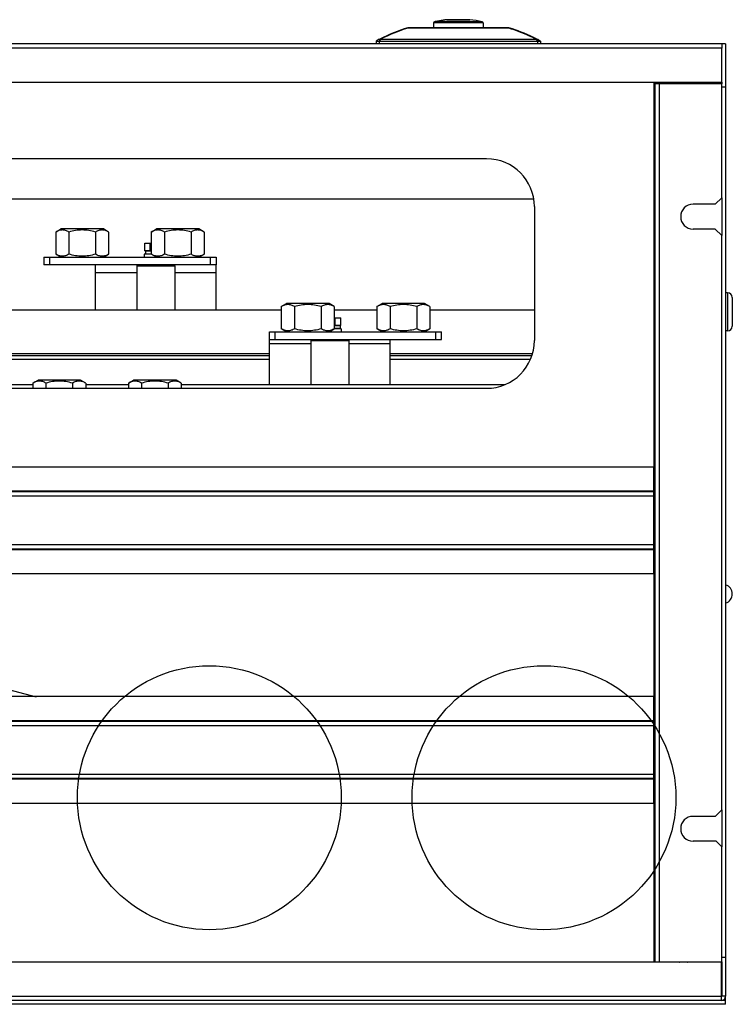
# Model space of a CAD drawing. Header units: millimetres. Extents: x 1117 to 38156, y -1945 to 7303.
# Tile 812 of 831: x 32681 to 33054, y 6788 to 7303. Entities that reach past the tile are written whole.
import ezdxf

# ---------------------------------------------------------------- set-up
doc = ezdxf.new("R2010")
doc.units = ezdxf.units.MM
doc.styles.get("Standard").update_dxf_attribs({"font": 'arial.ttf'})
doc.dimstyles.get("Standard").update_dxf_attribs({"dimtxt": 0.18, "dimasz": 0.18, "dimexe": 0.18, "dimexo": 0.0625, "dimgap": 0.09, "dimtad": 0, "dimtih": 1, "dimtoh": 1, "dimdec": 4, "dimzin": 0, "dimdsep": 46, "dimtxsty": 'Standard', "dimcen": 0.09, "dimadec": 0, "dimazin": 0, "dimtfac": 1, "dimtdec": 4, "dimtofl": 0, "dimtmove": 0, "dimatfit": 3, "dimfxl": 0, "dimtolj": 1, "dimtzin": 0, "dimarcsym": 0})

msp = doc.modelspace()

# ---------------------------------------------------------------- linework, layer by layer
at = {"color": 7, "linetype": 'Continuous'}
for p, q in [((32936.749, 7298.464), (32884.122, 7298.464)), ((32897.538, 7301.097), (32897.492, 7298.464)), ((32923.341, 7301.097), (32897.538, 7301.097)), ((32922.951, 7301.576), (32897.928, 7301.576)), ((32903.366, 7302.522), (32898.588, 7301.72)), ((32898.588, 7301.72), (32898.63, 7301.728)), ((32898.63, 7301.728), (32903.369, 7302.523)), ((32903.412, 7302.53), (32903.366, 7302.522)), ((32903.412, 7302.53), (32903.369, 7302.523)), ((32904.403, 7302.644), (32904.509, 7302.649)), ((32916.476, 7302.644), (32904.403, 7302.644)), ((32904.509, 7302.649), (32916.37, 7302.649)), ((32914.595, 7302.649), (32914.595, 7302.658)), ((32916.476, 7302.644), (32916.37, 7302.649)), ((32923.341, 7301.097), (32923.387, 7298.464)), ((32936.899, 7298.441), (32936.897, 7298.441)), ((32936.889, 7298.214), (32883.978, 7298.214)), ((32945.799, 7295.141), (32945.8, 7295.141)), ((32949.459, 7293.464), (32949.449, 7293.464)), ((33048.22, 7289.964), (32152.22, 7289.964)), ((32867.462, 7291.464), (32867.435, 7289.964)), ((32868.979, 7292.464), (32867.462, 7291.464)), ((32868.979, 7292.464), (32951.904, 7292.464)), ((32869.007, 7291.464), (32868.98, 7289.964)), ((32869.743, 7292.464), (32869.007, 7291.464)), ((32869.007, 7291.464), (32951.863, 7291.464)), ((32950.16, 7293.113), (32950.159, 7293.113)), ((32951.128, 7292.464), (32951.863, 7291.464)), ((32951.863, 7291.464), (32951.89, 7289.964)), ((32951.892, 7292.464), (32953.409, 7291.464)), ((32951.904, 7292.464), (32951.993, 7292.405)), ((32951.993, 7292.406), (32952.199, 7292.27)), ((32952.199, 7292.27), (32953.422, 7291.464)), ((32953.409, 7291.464), (32953.422, 7291.464)), ((32953.409, 7291.464), (32953.435, 7289.964)), ((32953.422, 7291.464), (32953.448, 7289.964)), ((32953.422, 7291.464), (32953.422, 7291.464)), ((33050.22, 7289.964), (33048.22, 7289.964)), ((33048.22, 7289.964), (33048.22, 7287.764)), ((33050.22, 7289.964), (33050.22, 6792.164)), ((33048.22, 7287.764), (32152.22, 7287.764)), ((33048.22, 7269.964), (33048.22, 7287.764)), ((32152.22, 7269.964), (33048.22, 7269.964)), ((33012.72, 7269.964), (33012.72, 7068.964)), ((33048.22, 7269.214), (33013.22, 7269.214)), ((33013.22, 7269.214), (33013.22, 6810.214)), ((33015.42, 7269.214), (33015.42, 6810.214)), ((33048.02, 7269.964), (33048.02, 7269.214)), ((33048.22, 7269.964), (33048.22, 7269.214)), ((33048.22, 7209.614), (33048.22, 7269.214)), ((33050.22, 7267.464), (33048.22, 7267.464)), ((32925.22, 7229.964), (32275.22, 7229.964)), ((33013.22, 7221.964), (33012.72, 7222.464)), ((32250.563, 7208.964), (32949.877, 7208.964)), ((33044.82, 7206.214), (33033.22, 7206.214)), ((33044.82, 7206.214), (33048.22, 7209.614)), ((33048.22, 7209.614), (33048.22, 7189.814)), ((32950.22, 7204.964), (32950.22, 7134.964)), ((32699.864, 7191.664), (32702.635, 7193.264)), ((32699.864, 7191.664), (32699.864, 7180.064)), ((32724.805, 7193.264), (32702.635, 7193.264)), ((32706.792, 7191.664), (32706.792, 7180.064)), ((32720.648, 7191.664), (32720.648, 7180.064)), ((32727.576, 7191.664), (32724.805, 7193.264)), ((32727.576, 7191.664), (32727.576, 7180.064)), ((32749.864, 7191.664), (32752.635, 7193.264)), ((32749.864, 7191.664), (32749.864, 7180.064)), ((32774.805, 7193.264), (32752.635, 7193.264)), ((32756.792, 7191.664), (32756.792, 7180.064)), ((32770.648, 7191.664), (32770.648, 7180.064)), ((32777.576, 7191.664), (32774.805, 7193.264)), ((32777.576, 7191.664), (32777.576, 7180.064)), ((33044.82, 7193.214), (33033.22, 7193.214)), ((33048.22, 7189.814), (33044.82, 7193.214)), ((32746.447, 7185.864), (32749.864, 7185.864)), ((32746.447, 7181.864), (32746.447, 7185.864)), ((32749.333, 7181.864), (32749.333, 7185.864)), ((33048.22, 6889.614), (33048.22, 7189.814)), ((32702.635, 7178.464), (32699.864, 7180.064)), ((32724.805, 7178.464), (32727.576, 7180.064)), ((32749.864, 7180.064), (32746.22, 7180.064)), ((32746.22, 7180.064), (32746.22, 7178.464)), ((32746.447, 7181.864), (32749.864, 7181.864)), ((32749.864, 7181.764), (32746.87, 7181.764)), ((32746.87, 7181.764), (32746.87, 7180.164)), ((32749.864, 7180.164), (32746.87, 7180.164)), ((32749.22, 7181.764), (32749.22, 7181.864)), ((32749.22, 7180.064), (32749.22, 7180.164)), ((32752.635, 7178.464), (32749.864, 7180.064)), ((32774.805, 7178.464), (32777.576, 7180.064)), ((32693.72, 7178.464), (32693.72, 7174.464)), ((32693.72, 7178.464), (32783.72, 7178.464)), ((32696.72, 7178.464), (32696.72, 7174.464)), ((32780.72, 7178.464), (32780.72, 7174.464)), ((32783.72, 7178.464), (32783.72, 7174.464)), ((32783.72, 7174.464), (32693.72, 7174.464)), ((32720.72, 7150.964), (32720.72, 7174.464)), ((32720.72, 7170.464), (32742.22, 7170.464)), ((32742.72, 7174.464), (32742.22, 7173.964)), ((32742.22, 7173.964), (32742.22, 7150.964)), ((32742.22, 7173.964), (32762.22, 7173.964)), ((32761.72, 7174.464), (32762.22, 7173.964)), ((32762.22, 7173.964), (32762.22, 7150.964)), ((32762.22, 7170.464), (32783.72, 7170.464)), ((32783.72, 7150.964), (32783.72, 7174.464)), ((33051.22, 7159.964), (33050.22, 7159.964)), ((33051.22, 7159.964), (33051.22, 7139.964)), ((32817.864, 7152.664), (32820.635, 7154.264)), ((32842.805, 7154.264), (32820.635, 7154.264)), ((32845.576, 7152.664), (32842.805, 7154.264)), ((32867.864, 7152.664), (32870.635, 7154.264)), ((32892.805, 7154.264), (32870.635, 7154.264)), ((32895.576, 7152.664), (32892.805, 7154.264)), ((33053.72, 7157.464), (33053.72, 7142.464)), ((32652.576, 7150.964), (32817.864, 7150.964)), ((32817.864, 7152.664), (32817.864, 7141.064)), ((32824.792, 7152.664), (32824.792, 7141.064)), ((32838.648, 7152.664), (32838.648, 7141.064)), ((32845.576, 7152.664), (32845.576, 7141.064)), ((32845.576, 7150.964), (32867.864, 7150.964)), ((32867.864, 7152.664), (32867.864, 7141.064)), ((32874.792, 7152.664), (32874.792, 7141.064)), ((32888.648, 7152.664), (32888.648, 7141.064)), ((32895.576, 7152.664), (32895.576, 7141.064)), ((32895.576, 7150.964), (32950.22, 7150.964)), ((32845.576, 7146.864), (32848.994, 7146.864)), ((32846.107, 7142.864), (32846.107, 7146.864)), ((32848.994, 7142.864), (32848.994, 7146.864)), ((32811.72, 7139.464), (32901.72, 7139.464)), ((32811.72, 7111.964), (32811.72, 7139.464)), ((32814.72, 7135.464), (32814.72, 7139.464)), ((32820.635, 7139.464), (32817.864, 7141.064)), ((32842.805, 7139.464), (32845.576, 7141.064)), ((32845.576, 7142.864), (32848.994, 7142.864)), ((32848.57, 7142.764), (32845.576, 7142.764)), ((32848.57, 7141.164), (32845.576, 7141.164)), ((32849.22, 7141.064), (32845.576, 7141.064)), ((32846.22, 7142.764), (32846.22, 7142.864)), ((32846.22, 7141.064), (32846.22, 7141.164)), ((32848.57, 7142.764), (32848.57, 7141.164)), ((32849.22, 7141.064), (32849.22, 7139.464)), ((32870.635, 7139.464), (32867.864, 7141.064)), ((32892.805, 7139.464), (32895.576, 7141.064)), ((32898.72, 7135.464), (32898.72, 7139.464)), ((32901.72, 7135.464), (32901.72, 7139.464)), ((33051.22, 7139.964), (33050.22, 7139.964)), ((32811.72, 7135.464), (32901.72, 7135.464)), ((32833.72, 7135.464), (32833.22, 7134.964)), ((32833.22, 7134.964), (32853.22, 7134.964)), ((32833.22, 7134.964), (32833.22, 7111.964)), ((32852.72, 7135.464), (32853.22, 7134.964)), ((32853.22, 7134.964), (32853.22, 7111.964)), ((32874.72, 7111.964), (32874.72, 7135.464)), ((32811.72, 7133.464), (32833.22, 7133.464)), ((32853.22, 7133.464), (32874.72, 7133.464)), ((32811.72, 7127.964), (32631.72, 7127.964)), ((32811.72, 7126.964), (32631.72, 7126.964)), ((32811.72, 7124.964), (32631.72, 7124.964)), ((32949.213, 7127.964), (32874.72, 7127.964)), ((32948.877, 7126.964), (32874.72, 7126.964)), ((32948.104, 7124.964), (32874.72, 7124.964)), ((32687.864, 7112.664), (32690.635, 7114.264)), ((32712.805, 7114.264), (32690.635, 7114.264)), ((32715.576, 7112.664), (32712.805, 7114.264)), ((32737.864, 7112.664), (32740.635, 7114.264)), ((32762.805, 7114.264), (32740.635, 7114.264)), ((32765.576, 7112.664), (32762.805, 7114.264)), ((32275.22, 7109.964), (32925.22, 7109.964)), ((32516.576, 7111.964), (32687.864, 7111.964)), ((32687.864, 7112.664), (32687.864, 7109.964)), ((32694.792, 7112.664), (32694.792, 7109.964)), ((32708.648, 7112.664), (32708.648, 7109.964)), ((32715.576, 7112.664), (32715.576, 7109.964)), ((32715.576, 7111.964), (32737.864, 7111.964)), ((32737.864, 7112.664), (32737.864, 7109.964)), ((32744.792, 7112.664), (32744.792, 7109.964)), ((32758.648, 7112.664), (32758.648, 7109.964)), ((32765.576, 7112.664), (32765.576, 7109.964)), ((32765.576, 7111.964), (32934.957, 7111.964)), ((32187.72, 7068.964), (33012.72, 7068.964)), ((33012.72, 7012.964), (33012.72, 7068.964)), ((33012.72, 7056.164), (32187.72, 7056.164)), ((32187.72, 7055.964), (33012.72, 7055.964)), ((32187.72, 7053.764), (33012.72, 7053.764)), ((33012.72, 7028.164), (32187.72, 7028.164)), ((33012.72, 7025.964), (32187.72, 7025.964)), ((32187.72, 7025.764), (33012.72, 7025.764)), ((33012.72, 7012.964), (32187.72, 7012.964)), ((33012.72, 7012.964), (33012.72, 6948.964)), ((32187.72, 6948.964), (33012.72, 6948.964)), ((33012.72, 6892.964), (33012.72, 6948.964)), ((33012.72, 6936.164), (32187.72, 6936.164)), ((32187.72, 6935.964), (33012.72, 6935.964)), ((32187.72, 6933.764), (33012.72, 6933.764)), ((33012.72, 6908.164), (32187.72, 6908.164)), ((33012.72, 6905.964), (32187.72, 6905.964)), ((32187.72, 6905.764), (33012.72, 6905.764)), ((33012.72, 6892.964), (32187.72, 6892.964)), ((33012.72, 6892.964), (33012.72, 6809.964)), ((33044.82, 6886.214), (33048.22, 6889.614)), ((33048.22, 6889.614), (33048.22, 6870.214)), ((33044.82, 6886.214), (33033.22, 6886.214)), ((33045.22, 6873.214), (33033.22, 6873.214)), ((33048.22, 6870.214), (33045.22, 6873.214)), ((33048.22, 6810.214), (33048.22, 6870.214)), ((33012.72, 6857.464), (33013.22, 6857.964)), ((33048.02, 6809.964), (32152.42, 6809.964)), ((33013.22, 6810.214), (33048.22, 6810.214)), ((33042.72, 6810.214), (33042.72, 6809.964)), ((33048.02, 6810.214), (33048.02, 6809.964)), ((33048.02, 6791.322), (33048.02, 6809.964)), ((33050.22, 6812.464), (33048.22, 6812.464)), ((33048.22, 6810.214), (33048.22, 6792.164)), ((33050.22, 6789.964), (32150.22, 6789.964)), ((32152.42, 6792.164), (33048.02, 6792.164)), ((33048.02, 6789.964), (33048.02, 6791.322)), ((33050.22, 6792.164), (33048.22, 6792.164)), ((33050.22, 6787.964), (33050.22, 6791.964)), ((33050.22, 6787.964), (32150.22, 6787.964))]:
    msp.add_line(p, q, dxfattribs=at)
for centre in [(32780.22, 6895.964), (32955.22, 6895.964)]:
    msp.add_circle(centre, 69, dxfattribs=at)
for centre, radius, start, end in [((32910.435, 7213.414), 89.05, 107.28717, 117.41384), ((32884.122, 7297.964), 0.5, 90, 107.28709), ((32898.038, 7301.088), 0.5, 102.66069, 179), ((32910.439, 7245.881), 57.083, 101.98275, 102.66069), ((32910.439, 7245.881), 57.083, 96.07055, 97.07182), ((32910.44, 7326.964), 24.658, 279.56428, 279.70092), ((32910.439, 7245.881), 57.083, 77.33931, 83.92945), ((32922.841, 7301.088), 0.5, 1, 77.33931), ((32936.749, 7297.964), 0.5, 72.71291, 90), ((32936.751, 7297.964), 0.5, 72.71291, 90), ((32910.435, 7213.414), 89.05, 62.586, 72.71299), ((32910.438, 7213.414), 89.05, 64.01811, 72.71299), ((32910.376, 7212.988), 89.22, 107.21021, 117.02878), ((32910.436, 7213.414), 89.05, 63.50777, 66.60213), ((32910.437, 7213.414), 89.05, 63.50779, 66.60223), ((32910.448, 7213.414), 89.05, 62.58607, 64.0182), ((32925.22, 7204.964), 25, 0, 90), ((33033.22, 7199.714), 6.5, 90, 270), ((33051.22, 7157.464), 2.5, 0, 90), ((33051.22, 7142.464), 2.5, 270, 0), ((32925.22, 7134.964), 25, 270, 0), ((33048.72, 7002.464), 5, 287.47086, 72.52914), ((33033.22, 6879.714), 6.5, 90, 270), ((33010.22, 6818.964), 3, 326.66606, 0), ((33028.22, 6813.464), 4.5, 226.40123, 231.08791), ((33028.22, 6813.464), 4, 234.52336, 241.31057), ((33028.22, 6813.464), 4, 298.68943, 305.47664), ((33028.22, 6813.464), 4.5, 308.91209, 313.59877), ((33048.02, 6792.164), 2.2, 270, 0), ((33048.02, 6792.164), 0.2, 270, 0)]:
    msp.add_arc(centre, radius, start, end, dxfattribs=at)
for points, knots in [([(32883.973, 7298.441), (32883.969, 7298.44), (32883.944, 7298.406), (32883.956, 7298.364), (32883.96, 7298.331)], [0, 0, 0, 0, 0.1239656, 1, 1, 1, 1]), ([(32883.979, 7298.214), (32883.983, 7298.238), (32884.001, 7298.314), (32884.028, 7298.393), (32884.065, 7298.434)], [0, 0, 0, 0, 0.3081194, 1, 1, 1, 1]), ([(32936.749, 7298.464), (32936.759, 7298.464), (32936.813, 7298.446), (32936.838, 7298.388), (32936.855, 7298.347)], [0, 0, 0, 0, 0.1809055, 1, 1, 1, 1]), ([(32936.891, 7298.214), (32936.902, 7298.267), (32936.909, 7298.327), (32936.919, 7298.435), (32936.897, 7298.441)], [0, 0, 0, 0, 0.7060199, 1, 1, 1, 1]), ([(32951.04, 7292.464), (32949.908, 7293.042), (32945.32, 7295.26), (32940.542, 7297.083), (32936.889, 7298.214)], [0, 0, 0, 0, 0.249483, 1, 1, 1, 1]), ([(32867.462, 7291.464), (32867.462, 7291.473), (32867.518, 7291.456), (32867.576, 7291.474), (32867.717, 7291.465), (32867.891, 7291.47), (32868.116, 7291.468), (32868.492, 7291.467), (32868.794, 7291.465), (32869.007, 7291.464)], [0, 0, 0, 0, 0.0172197, 0.0683865, 0.1527244, 0.2686092, 0.414073, 0.5866114, 1, 1, 1, 1]), ([(32951.863, 7291.464), (32952.076, 7291.465), (32952.379, 7291.467), (32952.755, 7291.468), (32952.98, 7291.47), (32953.154, 7291.465), (32953.294, 7291.474), (32953.354, 7291.456), (32953.409, 7291.473), (32953.409, 7291.464)], [0, 0, 0, 0, 0.4133688, 0.5860097, 0.7316146, 0.847514, 0.9315444, 0.9826588, 1, 1, 1, 1]), ([(32706.792, 7191.664), (32706.248, 7191.978), (32705.404, 7192.385), (32704.216, 7192.684), (32703.328, 7192.761), (32702.44, 7192.684), (32701.251, 7192.385), (32700.407, 7191.978), (32699.864, 7191.664)], [0, 0, 0, 0, 0.2570745, 0.3797117, 0.5, 0.6202883, 0.7429256, 1, 1, 1, 1]), ([(32720.648, 7191.664), (32719.523, 7191.989), (32717.237, 7192.531), (32713.72, 7192.838), (32710.203, 7192.531), (32707.918, 7191.989), (32706.792, 7191.664)], [0, 0, 0, 0, 0.2500502, 0.5, 0.7499498, 1, 1, 1, 1]), ([(32727.576, 7191.664), (32727.033, 7191.978), (32726.189, 7192.385), (32725, 7192.684), (32724.112, 7192.761), (32723.224, 7192.684), (32722.036, 7192.385), (32721.192, 7191.978), (32720.648, 7191.664)], [0, 0, 0, 0, 0.2570745, 0.3797117, 0.5, 0.6202883, 0.7429256, 1, 1, 1, 1]), ([(32756.792, 7191.664), (32756.248, 7191.978), (32755.404, 7192.385), (32754.216, 7192.684), (32753.328, 7192.761), (32752.44, 7192.684), (32751.251, 7192.385), (32750.407, 7191.978), (32749.864, 7191.664)], [0, 0, 0, 0, 0.2570745, 0.3797117, 0.5, 0.6202883, 0.7429256, 1, 1, 1, 1]), ([(32770.648, 7191.664), (32769.523, 7191.989), (32767.237, 7192.531), (32763.72, 7192.838), (32760.203, 7192.531), (32757.918, 7191.989), (32756.792, 7191.664)], [0, 0, 0, 0, 0.2500502, 0.5, 0.7499498, 1, 1, 1, 1]), ([(32777.576, 7191.664), (32777.033, 7191.978), (32776.189, 7192.385), (32775, 7192.684), (32774.112, 7192.761), (32773.224, 7192.684), (32772.036, 7192.385), (32771.192, 7191.978), (32770.648, 7191.664)], [0, 0, 0, 0, 0.2570745, 0.3797117, 0.5, 0.6202883, 0.7429256, 1, 1, 1, 1]), ([(32706.792, 7180.064), (32706.248, 7179.75), (32705.404, 7179.343), (32704.216, 7179.043), (32703.328, 7178.967), (32702.44, 7179.043), (32701.251, 7179.343), (32700.407, 7179.75), (32699.864, 7180.064)], [0, 0, 0, 0, 0.2570745, 0.3797117, 0.5, 0.6202883, 0.7429256, 1, 1, 1, 1]), ([(32720.648, 7180.064), (32719.523, 7179.739), (32717.237, 7179.197), (32713.72, 7178.89), (32710.203, 7179.197), (32707.918, 7179.739), (32706.792, 7180.064)], [0, 0, 0, 0, 0.2500502, 0.5, 0.7499498, 1, 1, 1, 1]), ([(32727.576, 7180.064), (32727.033, 7179.75), (32726.189, 7179.343), (32725, 7179.043), (32724.112, 7178.967), (32723.224, 7179.043), (32722.036, 7179.343), (32721.192, 7179.75), (32720.648, 7180.064)], [0, 0, 0, 0, 0.2570745, 0.3797117, 0.5, 0.6202883, 0.7429256, 1, 1, 1, 1]), ([(32756.792, 7180.064), (32756.248, 7179.75), (32755.404, 7179.343), (32754.216, 7179.043), (32753.328, 7178.967), (32752.44, 7179.043), (32751.251, 7179.343), (32750.407, 7179.75), (32749.864, 7180.064)], [0, 0, 0, 0, 0.2570745, 0.3797117, 0.5, 0.6202883, 0.7429256, 1, 1, 1, 1]), ([(32770.648, 7180.064), (32769.523, 7179.739), (32767.237, 7179.197), (32763.72, 7178.89), (32760.203, 7179.197), (32757.918, 7179.739), (32756.792, 7180.064)], [0, 0, 0, 0, 0.2500502, 0.5, 0.7499498, 1, 1, 1, 1]), ([(32777.576, 7180.064), (32777.033, 7179.75), (32776.189, 7179.343), (32775, 7179.043), (32774.112, 7178.967), (32773.224, 7179.043), (32772.036, 7179.343), (32771.192, 7179.75), (32770.648, 7180.064)], [0, 0, 0, 0, 0.2570745, 0.3797117, 0.5, 0.6202883, 0.7429256, 1, 1, 1, 1]), ([(32824.792, 7152.664), (32824.248, 7152.978), (32823.404, 7153.385), (32822.216, 7153.684), (32821.328, 7153.761), (32820.44, 7153.684), (32819.251, 7153.385), (32818.407, 7152.978), (32817.864, 7152.664)], [0, 0, 0, 0, 0.2570745, 0.3797117, 0.5, 0.6202883, 0.7429256, 1, 1, 1, 1]), ([(32838.648, 7152.664), (32837.523, 7152.989), (32835.237, 7153.531), (32831.72, 7153.838), (32828.203, 7153.531), (32825.918, 7152.989), (32824.792, 7152.664)], [0, 0, 0, 0, 0.2500502, 0.5, 0.7499498, 1, 1, 1, 1]), ([(32845.576, 7152.664), (32845.033, 7152.978), (32844.189, 7153.385), (32843, 7153.684), (32842.112, 7153.761), (32841.224, 7153.684), (32840.036, 7153.385), (32839.192, 7152.978), (32838.648, 7152.664)], [0, 0, 0, 0, 0.2570745, 0.3797117, 0.5, 0.6202883, 0.7429256, 1, 1, 1, 1]), ([(32874.792, 7152.664), (32874.248, 7152.978), (32873.404, 7153.385), (32872.216, 7153.684), (32871.328, 7153.761), (32870.44, 7153.684), (32869.251, 7153.385), (32868.407, 7152.978), (32867.864, 7152.664)], [0, 0, 0, 0, 0.2570745, 0.3797117, 0.5, 0.6202883, 0.7429256, 1, 1, 1, 1]), ([(32888.648, 7152.664), (32887.523, 7152.989), (32885.237, 7153.531), (32881.72, 7153.838), (32878.203, 7153.531), (32875.918, 7152.989), (32874.792, 7152.664)], [0, 0, 0, 0, 0.2500502, 0.5, 0.7499498, 1, 1, 1, 1]), ([(32895.576, 7152.664), (32895.033, 7152.978), (32894.189, 7153.385), (32893, 7153.684), (32892.112, 7153.761), (32891.224, 7153.684), (32890.036, 7153.385), (32889.192, 7152.978), (32888.648, 7152.664)], [0, 0, 0, 0, 0.2570745, 0.3797117, 0.5, 0.6202883, 0.7429256, 1, 1, 1, 1]), ([(32824.792, 7141.064), (32824.248, 7140.75), (32823.404, 7140.343), (32822.216, 7140.043), (32821.328, 7139.967), (32820.44, 7140.043), (32819.251, 7140.343), (32818.407, 7140.75), (32817.864, 7141.064)], [0, 0, 0, 0, 0.2570745, 0.3797117, 0.5, 0.6202883, 0.7429256, 1, 1, 1, 1]), ([(32838.648, 7141.064), (32837.523, 7140.739), (32835.237, 7140.197), (32831.72, 7139.89), (32828.203, 7140.197), (32825.918, 7140.739), (32824.792, 7141.064)], [0, 0, 0, 0, 0.2500502, 0.5, 0.7499498, 1, 1, 1, 1]), ([(32845.576, 7141.064), (32845.033, 7140.75), (32844.189, 7140.343), (32843, 7140.043), (32842.112, 7139.967), (32841.224, 7140.043), (32840.036, 7140.343), (32839.192, 7140.75), (32838.648, 7141.064)], [0, 0, 0, 0, 0.2570745, 0.3797117, 0.5, 0.6202883, 0.7429256, 1, 1, 1, 1]), ([(32874.792, 7141.064), (32874.248, 7140.75), (32873.404, 7140.343), (32872.216, 7140.043), (32871.328, 7139.967), (32870.44, 7140.043), (32869.251, 7140.343), (32868.407, 7140.75), (32867.864, 7141.064)], [0, 0, 0, 0, 0.2570745, 0.3797117, 0.5, 0.6202883, 0.7429256, 1, 1, 1, 1]), ([(32888.648, 7141.064), (32887.523, 7140.739), (32885.237, 7140.197), (32881.72, 7139.89), (32878.203, 7140.197), (32875.918, 7140.739), (32874.792, 7141.064)], [0, 0, 0, 0, 0.2500502, 0.5, 0.7499498, 1, 1, 1, 1]), ([(32895.576, 7141.064), (32895.033, 7140.75), (32894.189, 7140.343), (32893, 7140.043), (32892.112, 7139.967), (32891.224, 7140.043), (32890.036, 7140.343), (32889.192, 7140.75), (32888.648, 7141.064)], [0, 0, 0, 0, 0.2570745, 0.3797117, 0.5, 0.6202883, 0.7429256, 1, 1, 1, 1]), ([(32694.792, 7112.664), (32694.248, 7112.978), (32693.404, 7113.385), (32692.216, 7113.684), (32691.328, 7113.761), (32690.44, 7113.684), (32689.251, 7113.385), (32688.407, 7112.978), (32687.864, 7112.664)], [0, 0, 0, 0, 0.2570745, 0.3797117, 0.5, 0.6202883, 0.7429256, 1, 1, 1, 1]), ([(32708.648, 7112.664), (32707.523, 7112.989), (32705.237, 7113.531), (32701.72, 7113.838), (32698.203, 7113.531), (32695.918, 7112.989), (32694.792, 7112.664)], [0, 0, 0, 0, 0.2500502, 0.5, 0.7499498, 1, 1, 1, 1]), ([(32715.576, 7112.664), (32715.033, 7112.978), (32714.189, 7113.385), (32713, 7113.684), (32712.112, 7113.761), (32711.224, 7113.684), (32710.036, 7113.385), (32709.192, 7112.978), (32708.648, 7112.664)], [0, 0, 0, 0, 0.2570745, 0.3797117, 0.5, 0.6202883, 0.7429256, 1, 1, 1, 1]), ([(32744.792, 7112.664), (32744.248, 7112.978), (32743.404, 7113.385), (32742.216, 7113.684), (32741.328, 7113.761), (32740.44, 7113.684), (32739.251, 7113.385), (32738.407, 7112.978), (32737.864, 7112.664)], [0, 0, 0, 0, 0.2570745, 0.3797117, 0.5, 0.6202883, 0.7429256, 1, 1, 1, 1]), ([(32758.648, 7112.664), (32757.523, 7112.989), (32755.237, 7113.531), (32751.72, 7113.838), (32748.203, 7113.531), (32745.918, 7112.989), (32744.792, 7112.664)], [0, 0, 0, 0, 0.2500502, 0.5, 0.7499498, 1, 1, 1, 1]), ([(32765.576, 7112.664), (32765.033, 7112.978), (32764.189, 7113.385), (32763, 7113.684), (32762.112, 7113.761), (32761.224, 7113.684), (32760.036, 7113.385), (32759.192, 7112.978), (32758.648, 7112.664)], [0, 0, 0, 0, 0.2570745, 0.3797117, 0.5, 0.6202883, 0.7429256, 1, 1, 1, 1])]:
    msp.add_open_spline(points, degree=3, knots=knots, dxfattribs=at)
for points in [[(32884.065, 7298.434), (32884.08, 7298.45), (32884.1, 7298.464), (32884.122, 7298.464)], [(32883.96, 7298.331), (32883.964, 7298.292), (32883.972, 7298.253), (32883.979, 7298.214)], [(32936.855, 7298.347), (32936.871, 7298.304), (32936.883, 7298.259), (32936.891, 7298.214)]]:
    msp.add_open_spline(points, degree=3, dxfattribs=at)

# ---------------------------------------------------------------- leaders
msp.add_leader([(32689.779, 6948.464), (32568.732, 6980.366), (32551.232, 6980.366)], dimstyle='Standard', override={"dimtad": 0}, dxfattribs=at)

doc.saveas('drawing.dxf')
